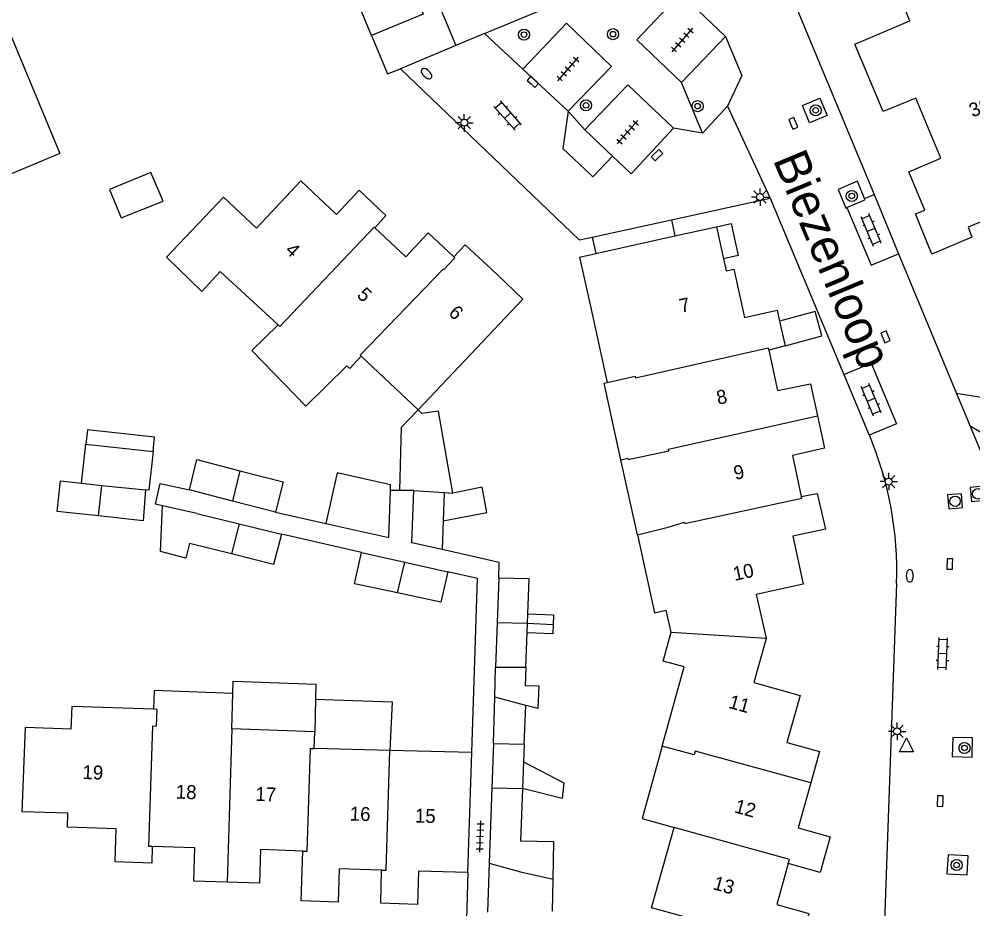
# Model space of a CAD drawing. Extents: x 126000 to 131009, y 393000 to 395500.
# Drawn here: x 130800.8 to 130869.4, y 395011.3 to 395075.3 of the extents above; entities that cross this region are included whole.
import ezdxf

# ---------------------------------------------------------------- set-up
doc = ezdxf.new("R2010")
doc.units = 0
for name, color, linetype in [('gg-afsc-erfafscheiding', 7, 'Continuous'), ('gg-anno-huisnummerreeks BGT', 7, 'Continuous'), ('gg-anno-openbare ruimte label', 7, 'Continuous'), ('gg-bbg-bijgebouw', 7, 'Continuous'), ('gg-bbg-gedigitaliseerde bebouwing', 7, 'Continuous'), ('gg-bbg-gedigitaliseerde bijgebouw', 7, 'Continuous'), ('gg-bbg-hoofdgebouw', 7, 'Continuous'), ('gg-bbg-luifel en loopbrug', 7, 'Continuous'), ('gg-bbg-tussenscheiding', 7, 'Continuous'), ('gg-knt-verharding', 7, 'Continuous'), ('gg-knt-verharding nz', 7, 'Continuous'), ('gt-grn-groengrens', 7, 'Continuous'), ('gt-grn-weggrens', 7, 'Continuous'), ('gt-symb-boom', 7, 'Continuous'), ('gt-symb-brandkraan', 7, 'Continuous'), ('gt-symb-klinker verharding', 7, 'Continuous'), ('gt-symb-kolk', 7, 'Continuous'), ('gt-symb-lichtmast', 7, 'Continuous'), ('gt-symb-rioolschacht', 7, 'Continuous'), ('gt-symb-tegel verharding', 7, 'Continuous'), ('gt-symb-waterafsluiter', 7, 'Continuous')]:
    doc.layers.add(name, color=color, linetype=linetype)

# ---------------------------------------------------------------- blocks, each defined once
blk = doc.blocks.new('gt0-LMAST')
at = {"layer": 'gt-symb-lichtmast'}
for p, q in [((-0.182, 0.173), (-0.447, 0.438)), ((-0.005, 0.246), (-0.005, 0.621)), ((0.172, 0.173), (0.437, 0.438)), ((-0.255, -0.004), (-0.63, -0.004)), ((-0.182, -0.181), (-0.447, -0.446)), ((-0.005, -0.254), (-0.005, -0.629)), ((0.437, -0.446), (0.172, -0.181)), ((0.245, -0.004), (0.62, -0.004))]:
    blk.add_line(p, q, dxfattribs=at)
blk.add_circle((-0.005, -0.004), 0.25, dxfattribs=at)
blk = doc.blocks.new('gt0-KOLK')
at = {"layer": 'gt-symb-kolk'}
blk.add_lwpolyline([(0, 0), (0.375, 0), (0.375, 0.4), (-0.375, 0.4), (-0.375, 0), (0, 0)], dxfattribs=at)
blk = doc.blocks.new('gt0-BOOM')
at = {"layer": 'gt-symb-boom'}
for radius in [0.4, 0.2]:
    blk.add_circle((0, 0), radius, dxfattribs=at)
blk = doc.blocks.new('gt0-KL1')
at = {"layer": 'gt-symb-klinker verharding'}
for p, q in [((-1.15, 0.3), (1.15, 0.3)), ((-1, -0.3), (-1, 0.3)), ((-0.5, 0.3), (-0.5, 0.45)), ((0, -0.3), (0, 0.3)), ((0.5, 0.3), (0.5, 0.45)), ((1, -0.3), (1, 0.3)), ((-1.15, -0.3), (1.15, -0.3)), ((-0.5, -0.45), (-0.5, -0.3)), ((0.5, -0.45), (0.5, -0.3))]:
    blk.add_line(p, q, dxfattribs=at)
blk = doc.blocks.new('gt0-TEG1')
at = {"layer": 'gt-symb-tegel verharding'}
for p, q in [((-1.125, 0), (1.125, 0)), ((-0.9, -0.25), (-0.9, 0.25)), ((-0.45, -0.25), (-0.45, 0.25)), ((0, -0.25), (0, 0.25)), ((0.45, -0.25), (0.45, 0.25)), ((0.9, -0.25), (0.9, 0.25))]:
    blk.add_line(p, q, dxfattribs=at)
blk = doc.blocks.new('gt0-BR')
at = {"layer": 'gt-symb-brandkraan'}
for centre, radius, start, end in [((-0.244, 0), 0.206, 107.56694, 252.43307), ((0.599, -2.664), 3, 106.89205, 107.56694), ((0, -0.691), 0.938, 73.10799, 106.89205), ((-0.599, -2.664), 3, 72.43309, 73.10799), ((0.244, 0), 0.206, 287.56695, 72.43309), ((0.599, 2.664), 3, 252.43307, 253.10797), ((0, 0.691), 0.938, 253.10797, 286.89206), ((-0.599, 2.664), 3, 286.89206, 287.56695)]:
    blk.add_arc(centre, radius, start, end, dxfattribs=at)
blk = doc.blocks.new('gt0-WAFSL')
at = {"layer": 'gt-symb-waterafsluiter'}
for p, q in [((-0.5, -0.333), (0, 0.667)), ((0, 0.667), (0.5, -0.333)), ((0.5, -0.333), (-0.5, -0.333))]:
    blk.add_line(p, q, dxfattribs=at)
blk = doc.blocks.new('gt0-RS')
at = {"layer": 'gt-symb-rioolschacht'}
blk.add_lwpolyline([(-0.5, -0.5), (0.5, -0.5), (0.5, 0.5), (-0.5, 0.5)], close=True, dxfattribs=at)
blk.add_circle((0, 0), 0.375, dxfattribs=at)

msp = doc.modelspace()

# ---------------------------------------------------------------- linework, layer by layer
at = {"layer": 'gg-afsc-erfafscheiding'}
for p, q in [((130834.269, 395074.266), (130847.605, 395079.806)), ((130810.606, 395040.428), (130810.943, 395041.925)), ((130810.943, 395041.925), (130813.06, 395041.45)), ((130828.19, 395041.41), (130827.5, 395041.418)), ((130811.103, 395040.316), (130810.606, 395040.428)), ((130819.25, 395039.85), (130822.847, 395039.042)), ((130825.43, 395036.95), (130819.68, 395038.27)), ((130835.327, 395036.24), (130831.218, 395037.163)), ((130835.29, 395035.1), (130835.327, 395036.24))]:
    msp.add_line(p, q, dxfattribs=at)
msp.add_lwpolyline([(130833.35, 395022.57), (130833.76, 395035.079), (130831.62, 395035.56)], dxfattribs=at)
at = {"layer": 'gg-bbg-bijgebouw'}
for p, q in [((130839.209, 395013.471), (130839.265, 395016.153)), ((130839.161, 395011.154), (130839.209, 395013.471))]:
    msp.add_line(p, q, dxfattribs=at)
at = {"layer": 'gg-bbg-gedigitaliseerde bebouwing'}
for p, q in [((130831.059, 395076.171), (130832.207, 395073.405)), ((130832.207, 395073.405), (130828.216, 395071.738)), ((130841.1, 395058.188), (130841.859, 395054.751)), ((130829.5, 395047.2), (130837.023, 395055.158)), ((130841.859, 395054.751), (130843.087, 395049.168)), ((130825.4, 395051.06), (130829.5, 395047.2)), ((130845.27, 395038.234), (130844.085, 395043.621)), ((130847.69, 395031.23), (130847.34, 395032.8)), ((130816.09, 395024.275), (130816.166, 395026.815)), ((130801.023, 395018.311), (130801.25, 395024.36)), ((130822.06, 395024.06), (130816.09, 395024.275)), ((130822.03, 395022.86), (130822.06, 395024.06)), ((130827.46, 395022.721), (130822.03, 395022.86)), ((130833.35, 395022.57), (130827.46, 395022.721)), ((130833.067, 395013.938), (130833.35, 395022.57)), ((130846.268, 395011.402), (130847.902, 395017.189))]:
    msp.add_line(p, q, dxfattribs=at)
for points in [[(130827.468, 395081.394), (130829.846, 395075.668), (130826.151, 395074.135)], [(130826.151, 395074.135), (130827.303, 395071.359), (130828.216, 395071.738)], [(130815.499, 395062.509), (130811.4, 395058.18), (130813.94, 395055.73), (130815.26, 395057.16), (130819.422, 395053.312)], [(130824.377, 395050.367), (130821.423, 395047.482), (130817.532, 395051.467), (130819.422, 395053.312)], [(130824.377, 395050.367), (130824.58, 395050.18), (130825.4, 395051.06)], [(130844.085, 395043.621), (130842.876, 395049.119), (130843.087, 395049.168)], [(130845.27, 395038.234), (130846.505, 395032.616), (130847.34, 395032.8)], [(130847.041, 395023.04), (130848.63, 395028.73), (130847.12, 395029.15), (130847.69, 395031.23)], [(130816.166, 395026.815), (130810.507, 395027.019), (130810.458, 395025.68)], [(130810.458, 395025.68), (130804.58, 395025.89), (130804.53, 395024.26), (130801.25, 395024.36)], [(130847.041, 395023.04), (130845.601, 395017.824), (130847.902, 395017.189)]]:
    msp.add_lwpolyline(points, dxfattribs=at)
at = {"layer": 'gg-bbg-gedigitaliseerde bijgebouw'}
for p, q in [((130842.002, 395059.633), (130847.711, 395060.878)), ((130847.711, 395060.878), (130847.969, 395059.709)), ((130842.002, 395059.633), (130842.265, 395058.446)), ((130805.291, 395041.938), (130805.599, 395044.752)), ((130805.599, 395044.752), (130810.435, 395044.223)), ((130816.15, 395040.651), (130813.06, 395041.45)), ((130829.18, 395041.399), (130828.19, 395041.41)), ((130831.359, 395041.256), (130831.289, 395039.229)), ((130831.359, 395041.256), (130831.994, 395041.218)), ((130819.25, 395039.85), (130816.15, 395040.651)), ((130813.58, 395039.76), (130811.103, 395040.316)), ((130813.58, 395039.76), (130816.629, 395039.015)), ((130831.289, 395039.229), (130831.218, 395037.163)), ((130816.629, 395039.015), (130819.68, 395038.27)), ((130831.218, 395037.163), (130829.052, 395037.649)), ((130825.43, 395036.95), (130828.531, 395036.254)), ((130828.531, 395036.254), (130831.62, 395035.56)), ((130835.29, 395035.1), (130835.18, 395031.91)), ((130837.37, 395031.88), (130837.394, 395032.519)), ((130835.18, 395031.91), (130835.07, 395028.7)), ((130837.343, 395031.17), (130837.37, 395031.88)), ((130837.25, 395028.71), (130837.343, 395031.17)), ((130835.07, 395028.7), (130837.25, 395028.71)), ((130834.91, 395023.22), (130834.796, 395020.039)), ((130834.91, 395023.22), (130837.13, 395023.17)), ((130837.13, 395023.17), (130837.079, 395021.908)), ((130837.079, 395021.908), (130837.002, 395019.987)), ((130834.796, 395020.039), (130834.6, 395014.61)), ((130837.002, 395019.987), (130836.85, 395016.202)), ((130839.265, 395016.153), (130836.85, 395016.202)), ((130834.6, 395014.61), (130834.474, 395011.092))]:
    msp.add_line(p, q, dxfattribs=at)
for points in [[(130811.15, 395062.22), (130810.28, 395064.28), (130807.3, 395063.05), (130808.13, 395061.02), (130811.15, 395062.22)], [(130828.19, 395041.41), (130828.31, 395045.96), (130829.5, 395047.2)], [(130831.994, 395041.218), (130830.953, 395047.121), (130829.773, 395046.938), (130829.5, 395047.2)], [(130810.435, 395044.223), (130810.129, 395041.425), (130809.9, 395041.45)], [(130813.06, 395041.45), (130813.57, 395043.63), (130816.68, 395042.83)], [(130816.68, 395042.83), (130819.79, 395042.03), (130819.25, 395039.85)], [(130827.5, 395041.418), (130827.514, 395041.824), (130823.666, 395042.688), (130822.847, 395039.042)], [(130806.51, 395039.58), (130803.531, 395039.906), (130803.772, 395042.105), (130805.291, 395041.938)], [(130809.9, 395041.45), (130809.71, 395039.23), (130806.51, 395039.58)], [(130822.847, 395039.042), (130827.384, 395038.023), (130827.5, 395041.418)], [(130829.052, 395037.649), (130829.074, 395038.302), (130829.18, 395041.399)], [(130816.072, 395036.849), (130813.05, 395037.61), (130812.784, 395036.553), (130810.958, 395037.013), (130811.103, 395040.316)], [(130819.68, 395038.27), (130819.09, 395036.09), (130816.072, 395036.849)], [(130828.02, 395034.05), (130824.91, 395034.71), (130825.43, 395036.95)], [(130831.62, 395035.56), (130831.13, 395033.39), (130828.02, 395034.05)], [(130837.394, 395032.519), (130837.49, 395035.07), (130835.29, 395035.1)]]:
    msp.add_lwpolyline(points, dxfattribs=at)
at = {"layer": 'gg-bbg-hoofdgebouw'}
for p, q in [((130847.969, 395059.709), (130850.951, 395060.369)), ((130850.951, 395060.369), (130851.459, 395058.073)), ((130841.1, 395058.188), (130842.265, 395058.446)), ((130837.023, 395055.158), (130835.181, 395056.931)), ((130855.495, 395053.588), (130855.886, 395051.811)), ((130855.886, 395051.811), (130854.718, 395051.497)), ((130848.551, 395010.786), (130846.268, 395011.402))]:
    msp.add_line(p, q, dxfattribs=at)
for points in [[(130879.774, 395067.888), (130881.833, 395063.092), (130877.245, 395061.109), (130878.235, 395058.827), (130873.405, 395056.778), (130871.446, 395061.356), (130869.046, 395060.334), (130869.323, 395059.636), (130866.44, 395058.407), (130865.266, 395061.293), (130865.944, 395061.576), (130864.791, 395064.331), (130867.092, 395065.297), (130865.298, 395069.625), (130862.952, 395068.652), (130860.902, 395073.495), (130864.861, 395075.174), (130864.521, 395075.998), (130869.964, 395078.293)], [(130823.617, 395061.26), (130821.052, 395063.671), (130817.867, 395060.283), (130815.499, 395062.509)], [(130826.372, 395060.302), (130827.171, 395061.179), (130825.267, 395062.999), (130823.617, 395061.26)], [(130832.075, 395058.207), (130830.209, 395059.936), (130828.601, 395058.214), (130826.372, 395060.302)], [(130835.181, 395056.931), (130832.888, 395059.067), (130832.075, 395058.207)], [(130851.459, 395058.073), (130851.652, 395057.203), (130852.205, 395057.323), (130852.971, 395053.846), (130855.321, 395054.38), (130855.495, 395053.588)], [(130854.718, 395051.497), (130855.338, 395048.593), (130857.714, 395049.073), (130858.214, 395046.781)], [(130858.214, 395046.781), (130858.72, 395044.461), (130856.415, 395043.917), (130857.048, 395040.983)], [(130857.048, 395040.983), (130858.205, 395041.199), (130858.781, 395038.64), (130856.45, 395038.124), (130857.189, 395034.673), (130853.809, 395033.933), (130854.514, 395030.793)], [(130854.514, 395030.793), (130854.522, 395030.758), (130853.639, 395027.611), (130856.968, 395026.677), (130856.022, 395023.287), (130858.358, 395022.633), (130857.73, 395020.386)], [(130857.73, 395020.386), (130856.824, 395017.146), (130859.124, 395016.503), (130858.408, 395013.943), (130856.108, 395014.586)], [(130810.375, 395015.808), (130810.348, 395014.619), (130807.699, 395014.705), (130807.779, 395017.093), (130804.268, 395017.198), (130804.307, 395018.207), (130801.023, 395018.311)], [(130815.76, 395013.248), (130813.366, 395013.332), (130813.448, 395015.714), (130810.375, 395015.808)], [(130821.214, 395015.477), (130818.15, 395015.588), (130818.087, 395013.167), (130815.76, 395013.248)], [(130826.864, 395014.119), (130823.805, 395014.201), (130823.749, 395011.811), (130821.094, 395011.899), (130821.214, 395015.477)], [(130856.108, 395014.586), (130855.285, 395011.642), (130857.585, 395010.999), (130856.962, 395008.772)], [(130833.067, 395013.938), (130829.518, 395014.031), (130829.443, 395011.642), (130826.803, 395011.741), (130826.864, 395014.119)]]:
    msp.add_lwpolyline(points, dxfattribs=at)
at = {"layer": 'gg-bbg-luifel en loopbrug'}
for p, q in [((130839.228, 395032.449), (130837.394, 395032.519)), ((130839.228, 395032.449), (130839.202, 395031.775)), ((130837.37, 395031.88), (130839.202, 395031.775)), ((130835.008, 395026.562), (130835.07, 395028.7)), ((130822.119, 395026.409), (130822.06, 395024.06)), ((130834.91, 395023.22), (130835.008, 395026.562)), ((130837.253, 395025.959), (130835.008, 395026.562)), ((130837.13, 395023.17), (130837.253, 395025.959))]:
    msp.add_line(p, q, dxfattribs=at)
for points in [[(130826.151, 395074.135), (130823.776, 395079.862), (130827.468, 395081.394)], [(130795.204, 395075.202), (130799.089, 395076.814), (130803.728, 395065.631), (130799.843, 395064.019), (130795.204, 395075.202)], [(130850.951, 395060.369), (130852, 395060.601), (130852.509, 395058.306), (130851.459, 395058.073)], [(130855.886, 395051.811), (130858.528, 395052.521), (130858.056, 395054.277), (130855.495, 395053.588)], [(130810.435, 395044.223), (130810.547, 395045.245), (130805.711, 395045.774), (130805.599, 395044.752)], [(130831.289, 395039.229), (130834.446, 395039.837), (130834.097, 395041.652), (130831.994, 395041.218)], [(130839.202, 395031.775), (130839.177, 395031.101), (130837.343, 395031.17)], [(130837.25, 395028.71), (130837.2, 395027.397), (130838.177, 395027.36), (130838.116, 395025.727), (130837.253, 395025.959)], [(130816.166, 395026.815), (130816.193, 395027.708), (130822.146, 395027.493), (130822.119, 395026.409)], [(130822.119, 395026.409), (130823.438, 395026.362), (130827.633, 395026.21), (130827.46, 395022.721)], [(130837.079, 395021.908), (130839.986, 395020.384), (130839.857, 395019.254), (130837.002, 395019.987)]]:
    msp.add_lwpolyline(points, dxfattribs=at)
at = {"layer": 'gg-bbg-tussenscheiding'}
for p, q in [((130842.265, 395058.446), (130847.969, 395059.709)), ((130816.68, 395042.83), (130816.15, 395040.651)), ((130805.291, 395041.938), (130806.74, 395041.78)), ((130806.51, 395039.58), (130806.74, 395041.78)), ((130806.74, 395041.78), (130809.9, 395041.45)), ((130829.18, 395041.399), (130831.359, 395041.256)), ((130816.629, 395039.015), (130816.072, 395036.849)), ((130828.02, 395034.05), (130828.531, 395036.254)), ((130835.18, 395031.91), (130837.37, 395031.88)), ((130847.69, 395031.23), (130854.514, 395030.793)), ((130816.09, 395024.275), (130815.76, 395013.248)), ((130834.796, 395020.039), (130837.002, 395019.987))]:
    msp.add_line(p, q, dxfattribs=at)
for points in [[(130819.422, 395053.312), (130819.543, 395053.2), (130826.335, 395060.353), (130826.372, 395060.302)], [(130832.075, 395058.207), (130832.137, 395058.149), (130831.321, 395057.284), (130831.29, 395057.321), (130825.33, 395051.13), (130825.4, 395051.06)], [(130843.087, 395049.168), (130845.11, 395049.63), (130845.14, 395049.51), (130854.68, 395051.67), (130854.718, 395051.497)], [(130844.085, 395043.621), (130844.58, 395043.73), (130844.6, 395043.63), (130847.53, 395044.27), (130847.51, 395044.38), (130858.214, 395046.781)], [(130845.27, 395038.234), (130847.48, 395038.77), (130848.66, 395039.13), (130848.68, 395039.03), (130857.08, 395040.85), (130857.048, 395040.983)], [(130810.375, 395015.808), (130810.124, 395015.816), (130810.42, 395024.48), (130810.69, 395024.47), (130810.73, 395025.67), (130810.458, 395025.68)], [(130821.214, 395015.477), (130821.52, 395015.469), (130821.76, 395022.87), (130822.03, 395022.86)], [(130826.864, 395014.119), (130827.19, 395014.12), (130827.46, 395022.721)], [(130857.73, 395020.386), (130849.42, 395022.66), (130849.34, 395022.4), (130847.041, 395023.04)], [(130856.108, 395014.586), (130856.21, 395014.88), (130847.902, 395017.189)], [(130834.6, 395014.61), (130836.85, 395014), (130839.209, 395013.471)]]:
    msp.add_lwpolyline(points, dxfattribs=at)
at = {"layer": 'gg-knt-verharding'}
for p, q in [((130850.157, 395091.913), (130862.284, 395062.683)), ((130834.269, 395074.266), (130832.207, 395073.405)), ((130837.032, 395071.704), (130834.269, 395074.266)), ((130851.605, 395074.053), (130848.448, 395070.737)), ((130851.741, 395069.036), (130849.948, 395067.098)), ((130843.485, 395065.444), (130841.495, 395067.342)), ((130849.948, 395067.098), (130847.867, 395067.451)), ((130862.284, 395062.683), (130864.049, 395058.429)), ((130847.711, 395060.878), (130854.81, 395062.425)), ((130854.81, 395062.425), (130860.116, 395049.757)), ((130860.254, 395061.712), (130860.339, 395061.749)), ((130864.049, 395058.429), (130868.218, 395048.379)), ((130860.116, 395049.757), (130861.945, 395045.39)), ((130868.218, 395048.379), (130869.186, 395046.046)), ((130869.186, 395046.046), (130870.296, 395043.371)), ((130863.909, 395034.72), (130862.582, 394997.591)), ((130833.067, 395013.938), (130832.93, 395008.952))]:
    msp.add_line(p, q, dxfattribs=at)
for points in [[(130848.448, 395070.737), (130845.223, 395073.812), (130848.37, 395077.133)], [(130837.032, 395071.704), (130840.178, 395075.023), (130843.406, 395071.9), (130840.294, 395068.683)], [(130851.605, 395074.053), (130852.765, 395071.239), (130851.741, 395069.036)], [(130828.216, 395071.738), (130841.078, 395059.432), (130842.002, 395059.633)], [(130841.495, 395067.342), (130844.566, 395070.581), (130847.867, 395067.451)], [(130858.395, 395069.608), (130858.914, 395068.361), (130857.651, 395067.835), (130857.141, 395069.089), (130858.395, 395069.608)], [(130840.294, 395068.683), (130839.912, 395066.011), (130841.883, 395064.127)], [(130843.485, 395065.444), (130842.064, 395063.954), (130841.883, 395064.127)], [(130861.591, 395062.395), (130861.091, 395063.643), (130859.703, 395063.062), (130860.254, 395061.712)], [(130860.339, 395061.749), (130861.627, 395062.305), (130861.591, 395062.395)], [(130867.896, 395022.28), (130869.329, 395022.238), (130869.357, 395023.616), (130867.948, 395023.646), (130867.896, 395022.28)], [(130867.52, 395013.842), (130868.99, 395013.782), (130869.044, 395015.151), (130867.604, 395015.214), (130867.52, 395013.842)]]:
    msp.add_lwpolyline(points, dxfattribs=at)
msp.add_arc((130838.618, 395035.581), 25.306, 358.0513, 22.80779, dxfattribs=at)
at = {"layer": 'gg-knt-verharding nz'}
for p, q in [((130848.37, 395077.133), (130851.605, 395074.053)), ((130837.032, 395071.704), (130840.294, 395068.683)), ((130861.591, 395062.395), (130862.284, 395062.683))]:
    msp.add_line(p, q, dxfattribs=at)
for points in [[(130843.485, 395065.444), (130844.824, 395064.168), (130847.867, 395067.451)], [(130860.339, 395061.749), (130862.087, 395057.615), (130864.049, 395058.429)], [(130860.116, 395049.757), (130862.069, 395050.575), (130863.901, 395046.209), (130861.945, 395045.39)]]:
    msp.add_lwpolyline(points, dxfattribs=at)
at = {"layer": 'gt-grn-groengrens'}
for p, q in [((130849.948, 395067.098), (130848.448, 395070.737)), ((130840.294, 395068.683), (130841.495, 395067.342))]:
    msp.add_line(p, q, dxfattribs=at)
for points in [[(130881.544, 395058.229), (130872.944, 395047.607), (130868.218, 395048.379)], [(130875.83, 395047.44), (130872.883, 395043.848), (130869.186, 395046.046)]]:
    msp.add_lwpolyline(points, dxfattribs=at)
at = {"layer": 'gt-grn-weggrens'}
msp.add_line((130851.741, 395069.036), (130854.81, 395062.425), dxfattribs=at)

# ---------------------------------------------------------------- block references
at = {"layer": 'gt-symb-boom'}
for p in [(130837.106, 395074.189), (130843.511, 395074.218), (130841.564, 395069.1), (130849.592, 395069.042), (130858.088, 395068.744), (130860.683, 395062.589)]:
    msp.add_blockref('gt0-BOOM', p, dxfattribs=at)
at = {"layer": 'gt-symb-boom', "rotation": 90}
for p in [(130868.789, 395022.901), (130868.22, 395014.481)]:
    msp.add_blockref('gt0-BOOM', p, dxfattribs=at)
at = {"layer": 'gt-symb-brandkraan'}
for p, rotation in [((130830.103, 395071.38), -42.85190842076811), ((130864.851, 395035.272), 90)]:
    msp.add_blockref('gt0-BR', p, dxfattribs=dict(at, rotation=rotation))
at = {"layer": 'gt-symb-klinker verharding'}
for p, rotation in [((130835.925, 395068.366), -48.40451829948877), ((130862.076, 395060.142), 112.20564333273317), ((130862.076, 395047.934), 112.20564333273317), ((130867.222, 395029.681), 87.93618027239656)]:
    msp.add_blockref('gt0-KL1', p, dxfattribs=dict(at, rotation=rotation))
at = {"layer": 'gt-symb-kolk'}
for p, rotation in [((130837.615, 395070.644), -42.85190841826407), ((130856.301, 395067.731), -67.2831282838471), ((130846.813, 395065.383), 43.94658952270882), ((130862.92, 395052.382), -67.2831282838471), ((130867.929, 395036.12), 87.93618027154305), ((130867.245, 395019.074), 87.9361802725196)]:
    msp.add_blockref('gt0-KOLK', p, dxfattribs=dict(at, rotation=rotation))
at = {"layer": 'gt-symb-lichtmast'}
for p in [(130832.823, 395067.856), (130854.09, 395062.511), (130863.345, 395042.057), (130863.95, 395024.098)]:
    msp.add_blockref('gt0-LMAST', p, dxfattribs=at)
at = {"layer": 'gt-symb-rioolschacht'}
for p, rotation in [((130869.738, 395041.171), 5.277406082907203), ((130868.111, 395040.638), 5.2774060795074)]:
    msp.add_blockref('gt0-RS', p, dxfattribs=dict(at, rotation=rotation))
at = {"layer": 'gt-symb-tegel verharding'}
for p, rotation in [((130848.489, 395073.803), -131.148195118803), ((130840.267, 395071.716), -131.148195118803), ((130844.562, 395067.174), -131.14819512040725), ((130833.951, 395016.543), -92.06381972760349)]:
    msp.add_blockref('gt0-TEG1', p, dxfattribs=dict(at, rotation=rotation))
at = {"layer": 'gt-symb-waterafsluiter'}
msp.add_blockref('gt0-WAFSL', (130864.615, 395022.954), dxfattribs=at)

# ---------------------------------------------------------------- texts
at = {"layer": 'gg-anno-huisnummerreeks BGT'}
for s, rotation, p in [('36', 22.5, (130869.369, 395068.22)), ('4', 316.8, (130819.873, 395058.604)), ('5', 316.9, (130825.036, 395055.386)), ('7', 12.4, (130848.405, 395054.176)), ('6', 317, (130831.619, 395054.099)), ('8', 12.1, (130851.068, 395047.575)), ('9', 12.2, (130852.303, 395042.164)), ('10', 12.1, (130852.253, 395034.909)), ('11', 344.4, (130851.761, 395025.791)), ('19', 358.3, (130805.346, 395020.667)), ('18', 358.2, (130812.058, 395019.258)), ('17', 357.9, (130817.785, 395019.103)), ('16', 358.5, (130824.571, 395017.681)), ('12', 344.4, (130852.181, 395018.279)), ('15', 358.5, (130829.255, 395017.539)), ('13', 344.4, (130850.636, 395012.755))]:
    msp.add_text(s, height=1, rotation=rotation, dxfattribs=at).set_placement(p)
at = {"layer": 'gg-anno-openbare ruimte label'}
msp.add_text('Biezenloop', height=2.5, rotation=292.6, dxfattribs=at).set_placement((130854.991, 395065.199))

doc.saveas('drawing.dxf')
